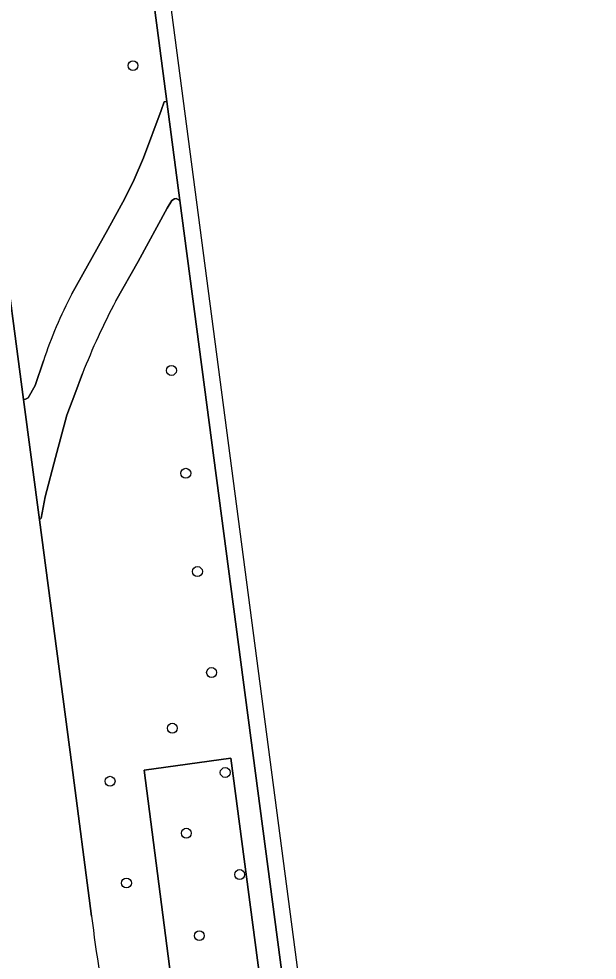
# Model space of a CAD drawing. Extents: x 160554 to 161248, y 385329 to 386506.
# Drawn here: x 161155.8 to 161213.1, y 385836.3 to 385929.4 of the extents above; entities that cross this region are included whole.
import ezdxf

# ---------------------------------------------------------------- set-up
doc = ezdxf.new("R2010")
doc.units = 0
for name, color, linetype in [('IMGEO_Berm_groen', 7, 'Continuous'), ('IMGEO_Boom', 7, 'Continuous'), ('IMGEO_OVBaan_gesloten', 7, 'Continuous'), ('IMGEO_Rijbaan_regionaal_gesloten', 7, 'Continuous'), ('IMGEO_Voetpad_gesloten', 7, 'Continuous')]:
    doc.layers.add(name, color=color, linetype=linetype)

msp = doc.modelspace()

# ---------------------------------------------------------------- linework, layer by layer
at = {"layer": 'IMGEO_Berm_groen'}
for points in [[(161133.148, 386066.22), (161134.065, 386059.712), (161151.71, 385926.299), (161156.285, 385891.733), (161156.477, 385891.759), (161156.741, 385891.906), (161157.448, 385893.102), (161158.255, 385895.567)], [(161161.067, 385902.191), (161164.618, 385908.538), (161166.32, 385911.632), (161167.243, 385913.512), (161168.165, 385915.655), (161169.91, 385920.31), (161170.218, 385921.176), (161170.47, 385921.206), (161169.507, 385928.499), (161156.366, 386027.725)], [(161171.762, 385911.427), (161171.393, 385911.623), (161171.233, 385911.576), (161170.955, 385911.417), (161170.5, 385910.654), (161167.648, 385905.397), (161165.434, 385901.483)], [(161192.129, 385757.369), (161192.123, 385757.419), (161191.085, 385765.148), (161171.762, 385911.427)], [(161162.121, 385894.292), (161161.353, 385892.269), (161160.573, 385890.183), (161159.445, 385885.99), (161158.435, 385882.087), (161158.049, 385879.993), (161157.861, 385879.822), (161161.069, 385855.588), (161163.014, 385840.627)]]:
    msp.add_lwpolyline(points, dxfattribs=at)
for points in [[(161176.794, 385856.248), (161168.216, 385855.075), (161176.97, 385787.315), (161185.746, 385788.543)], [(161176.794, 385856.248), (161185.746, 385788.543), (161176.97, 385787.315), (161168.216, 385855.075)]]:
    msp.add_lwpolyline(points, close=True, dxfattribs=at)
for centre, radius, start, end in [((161202.12, 385880.854), 46.267, 152.53765, 161.45826), ((161223.043, 385870.583), 65.372, 151.79201, 158.73555), ((161379.9, 385868.388), 218.656, 187.29409, 190.27334)]:
    msp.add_arc(centre, radius, start, end, dxfattribs=at)
at = {"layer": 'IMGEO_Boom'}
for centre in [(161167.123, 385924.762), (161170.93, 385894.601), (161172.35, 385884.432), (161173.507, 385874.709), (161174.903, 385864.718), (161171.014, 385859.211), (161176.25, 385854.829), (161164.854, 385853.963), (161172.407, 385848.826), (161177.683, 385844.736), (161166.479, 385843.894), (161173.688, 385838.684)]:
    msp.add_circle(centre, 0.489, dxfattribs=at)
at = {"layer": 'IMGEO_OVBaan_gesloten'}
for points in [[(161213.073, 385609.979), (161196.575, 385735.387), (161182.706, 385840.813), (161167.141, 385959.129), (161140.774, 386160.649)], [(161139.162, 386158.234), (161139.958, 386152.089), (161140.803, 386145.482), (161141.188, 386142.52), (161141.548, 386139.783), (161145.073, 386113.098), (161149.257, 386081.304), (161156.366, 386027.725), (161169.507, 385928.499), (161170.47, 385921.206), (161171.762, 385911.427), (161191.085, 385765.148), (161192.123, 385757.419), (161192.129, 385757.369), (161192.547, 385753.94), (161193.018, 385750.537), (161193.532, 385746.558), (161194.059, 385742.593), (161194.306, 385740.679), (161194.958, 385735.855), (161195.08, 385734.903), (161196.215, 385726.449)]]:
    msp.add_lwpolyline(points, dxfattribs=at)
at = {"layer": 'IMGEO_Rijbaan_regionaal_gesloten'}
msp.add_lwpolyline([(161163.014, 385840.627), (161161.069, 385855.588), (161157.861, 385879.822), (161156.285, 385891.733), (161151.71, 385926.299), (161134.065, 386059.712), (161133.148, 386066.22)], dxfattribs=at)
msp.add_arc((161379.9, 385868.388), 218.656, 187.29409, 190.27334, dxfattribs=at)
at = {"layer": 'IMGEO_Voetpad_gesloten'}
for points in [[(161171.762, 385911.427), (161170.47, 385921.206), (161170.218, 385921.176), (161169.91, 385920.31), (161168.165, 385915.655), (161167.243, 385913.512), (161166.32, 385911.632), (161164.618, 385908.538), (161161.067, 385902.191)], [(161165.434, 385901.483), (161167.648, 385905.397), (161170.5, 385910.654), (161170.955, 385911.417), (161171.233, 385911.576), (161171.393, 385911.623), (161171.762, 385911.427)], [(161158.255, 385895.567), (161157.448, 385893.102), (161156.741, 385891.906), (161156.477, 385891.759), (161156.285, 385891.733), (161157.861, 385879.822), (161158.049, 385879.993), (161158.435, 385882.087), (161159.445, 385885.99), (161160.573, 385890.183), (161161.353, 385892.269), (161162.121, 385894.292)]]:
    msp.add_lwpolyline(points, dxfattribs=at)
for centre, radius, start, end in [((161202.12, 385880.854), 46.267, 152.53765, 161.45826), ((161223.043, 385870.583), 65.372, 151.79201, 158.73555)]:
    msp.add_arc(centre, radius, start, end, dxfattribs=at)

doc.saveas('drawing.dxf')
